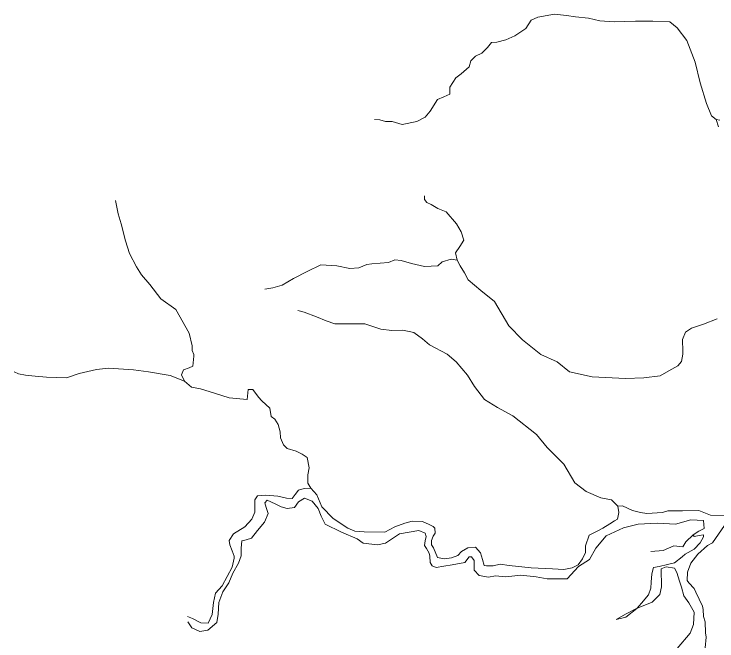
# Model space of a CAD drawing. Extents: x 47169 to 972804, y 7447977 to 9608469.
# Drawn here: x 636996 to 667655, y 8720148 to 8747493 of the extents above; entities that cross this region are included whole.
import ezdxf

# ---------------------------------------------------------------- set-up
doc = ezdxf.new("R2010")
doc.units = 0
doc.header["$LTSCALE"] = 270
doc.layers.add('1', color=7, linetype='Continuous', lineweight=13)

msp = doc.modelspace()

# ---------------------------------------------------------------- linework, layer by layer
at = {"layer": '1'}
for points in [[(667625.5, 8742899.1), (667418.9, 8743055), (667192.6, 8743598.2), (666924.4, 8744495.6), (666710.8, 8745392.7), (666344.7, 8746345.9), (665921.8, 8746890.1), (665595.7, 8747157.3), (664864.4, 8747183.2), (664100.3, 8747187.2), (663172.3, 8747158.8), (662550.2, 8747195.1), (662048.7, 8747308.3), (661492.2, 8747366.4), (661088.6, 8747423.8), (660565, 8747492.8), (659843.8, 8747363.7), (659548.4, 8747221.4), (659317.4, 8746868.6), (658846.4, 8746539.1), (658452.6, 8746375.2), (658059.1, 8746266.5), (657818.8, 8746245.6), (657654, 8746036.2), (657401.8, 8745794.1), (657117.3, 8745662.8), (656919.8, 8745453.6), (656853, 8745188.5), (656491.4, 8744891.7), (656261.2, 8744704.8), (656008.2, 8744296.7), (656006.7, 8743998.1), (655744.2, 8743877.7), (655459.8, 8743768.5), (655140.8, 8743261.3), (654932.2, 8742996.8), (654560.2, 8742810.6), (653926.4, 8742669.9), (653490.5, 8742804.7), (653195.8, 8742806.2), (652945.1, 8742873.7), (652716.1, 8742897)], [(667722, 8742566.7), (667625.5, 8742899.1), (667778.1, 8742865.1)], [(667666.6, 8734193.4), (667065.2, 8733964.3), (666540.6, 8733790.2), (666277.7, 8733614.6), (666156, 8733294.4), (666164.2, 8732774.5), (666163.5, 8732652.8), (666107.3, 8732332.3), (665942.6, 8732145.2), (665559.6, 8731937), (665176.6, 8731717.8), (664466.9, 8731622), (663670.2, 8731592.9), (662219.5, 8731666.8), (661227.7, 8731882.1), (660684.4, 8732316.3), (659976.8, 8732640.7), (659172.6, 8733286.3), (658575.5, 8733886.6), (657948, 8734951.6), (657361.2, 8735441.2), (656807, 8735897.5), (656644.8, 8736208), (656449.9, 8736507.6), (656320.2, 8736762.7), (656256.3, 8737083.8), (656443.2, 8737359.4), (656619.2, 8737635), (656501, 8738000.6), (656295.3, 8738344.5), (655850.5, 8738866.6), (655480.1, 8739012.2), (655186.3, 8739179.6), (655001.3, 8739280), (654903.7, 8739402.2), (654904.4, 8739557)], [(649943.6, 8726805.8), (649802.9, 8727027.6), (649804.6, 8727392.6), (649871.5, 8727702), (649786.4, 8728144.9), (649569, 8728300.8), (649307.7, 8728423.7), (648915.5, 8728536.1), (648741.8, 8728702.9), (648612.3, 8729002.1), (648602.6, 8729267.6), (648516.9, 8729588.8), (648376.2, 8729821.7), (648213, 8729933.1), (648149.3, 8730298.4), (647801.7, 8730620.8), (647660.6, 8730776.3), (647411.2, 8731109.3), (647204, 8731110.3), (647158.3, 8730679.1), (646373.1, 8730749.2), (645741.3, 8730951.2), (645131.2, 8731142.1), (644738.8, 8731221.3), (644423.6, 8731477.1), (644294, 8731754.2), (644393.2, 8731975), (644633.6, 8732062.4), (644786.7, 8732139.1), (644832.3, 8732570.2), (644832.7, 8732647.7), (644768, 8732813.9), (644768.9, 8733024), (644629.6, 8733566.6), (644045.2, 8734609), (643403.5, 8735065.4), (642915.4, 8735698.1), (642557.2, 8736120), (642329.6, 8736463.9), (642037.6, 8737051.4), (641854.6, 8737594.2), (641661.5, 8738347.2), (641532.5, 8738779.1), (641415.1, 8739354.8)], [(656320.2, 8736762.7), (656058.5, 8736797.2), (655665.1, 8736688.5), (655478.8, 8736512.4), (654900.2, 8736482.1), (654333.4, 8736606.5), (653875.8, 8736741.5), (653603.1, 8736764.9), (653329.7, 8736655.7), (652598.4, 8736603.9), (652380, 8736571.8), (652030, 8736418.6), (651637.1, 8736398.4), (651070.2, 8736511.7), (650383, 8736559.2), (649781.4, 8736263.5), (649190.7, 8735956.6), (648687.5, 8735671.4), (648283.2, 8735551.6), (647933.7, 8735497.9)], [(663335.8, 8726030.8), (663053.6, 8726308.8), (662584.9, 8726388.7), (661953.6, 8726668.5), (661453.8, 8727047.2), (660977.9, 8727857.1), (660250.7, 8728579.8), (659784.5, 8729157.3), (658752.2, 8729970.1), (658077.5, 8730327.4), (657511.9, 8730673.2), (657078.4, 8731250.5), (656775.4, 8731738.7), (656287.2, 8732316.3), (655885.3, 8732661.2), (655112.6, 8733063.2), (654808.4, 8733330.2), (654438.8, 8733608.5), (653948.3, 8733710.5), (653479, 8733690.6), (652988.2, 8733748.3), (652291.1, 8733984), (651701.9, 8733986.8), (650981.7, 8733979.2), (650611.4, 8734113.7), (650186.7, 8734292.7), (649653, 8734494.4), (649369.6, 8734562.1)], [(644423.6, 8731477.1), (643802.9, 8731723.3), (642854.5, 8731893.6), (642200.2, 8731973.9), (641120.4, 8732045.2), (640585.6, 8731992.3), (639842.9, 8731807.6), (639285.7, 8731622), (638413, 8731648), (637922.3, 8731694.4), (637497, 8731740.5), (637191.8, 8731797.1), (636995.8, 8731886.5)], [(644561.6, 8721212.3), (644779.4, 8721133.9), (645138.4, 8720944.2), (645465.5, 8720920.5), (645641.8, 8721295.8), (645698.8, 8721826.4), (645777.1, 8722235.3), (646073, 8722554.7), (646513.1, 8723371.1), (646602.2, 8723757.8), (646602.6, 8723846.3), (646516.5, 8724078.9), (646408.6, 8724344.9), (646376.8, 8724533.1), (646563.6, 8724819.8), (647066.8, 8725127.1), (647362.8, 8725457.6), (647495.2, 8725766.6), (647496.5, 8726032.1), (647497.8, 8726308.6), (647618.5, 8726473.9), (647967.7, 8726505.5), (648502, 8726458.7), (648883.5, 8726379.4), (649123.3, 8726356.2), (649255.1, 8726532.5), (649397.8, 8726719.9), (649649.1, 8726796.1), (649943.6, 8726805.8), (650204, 8726516.9), (650419.7, 8725996), (650919, 8725484.8), (651560.6, 8725072.5), (651865.4, 8724938.3), (652268.9, 8724914.2), (653163.3, 8724898.8), (653611.6, 8725128.8), (654037.8, 8725281.6), (654365.5, 8725379.5), (654812.7, 8725355.2), (655106.6, 8725232.1), (655280.7, 8725142.7), (655345.7, 8725064.9), (655366.5, 8724854.7), (655278.5, 8724711.3), (655201.3, 8724534.7), (655211.2, 8724346.7), (655297.8, 8724202.4), (655459.4, 8723792.4), (655753.6, 8723724.5), (656081.1, 8723778.2), (656354.2, 8723876.4), (656518.8, 8724052.5), (656792.2, 8724206), (657119.6, 8724237.6), (657336.5, 8723993.1), (657433.2, 8723694), (657508.3, 8723439.2), (657606.4, 8723427.7), (657900.9, 8723426.2), (658206.7, 8723502), (658588.2, 8723444.8), (659547.5, 8723340.4), (660485.4, 8723291.3), (660976.1, 8723266.7), (661347.3, 8723331.1), (661598.9, 8723473.6), (661796.6, 8723727), (661918, 8724002.9), (661919.5, 8724290.5), (662085.6, 8724765.2), (662424.7, 8724940.5), (662676.2, 8725071.9), (662982.6, 8725258.3), (663190.6, 8725390), (663311, 8725466.8), (663377.9, 8725754.1), (663335.8, 8726030.8), (663532.2, 8726040.8), (663978.4, 8725839.4), (664327, 8725749.1), (664599.5, 8725714.4), (665276, 8725744.1), (665516.5, 8725820.2), (666149.2, 8725816.9), (666858.3, 8725835.2), (667380.9, 8725633.3), (668057.2, 8725618.6)], [(657062.1, 8723651.6), (656953.9, 8723818.1), (656844.8, 8723818.6), (656658.1, 8723565.2), (656101.3, 8723468.4), (655741.1, 8723414.9), (655402.6, 8723350.2), (655239.4, 8723428.4), (655142, 8723572.7), (655132.4, 8723849.3), (655100.3, 8723971.1), (654992.3, 8724181.8), (654905.7, 8724315), (654928.5, 8724514), (654973, 8724701.8), (654930.1, 8724845.8), (654647.1, 8724968.9), (653806.4, 8724818.2), (653193.6, 8724411.9), (652855.1, 8724336.1), (652222.8, 8724416.7), (651962, 8724606), (651276.2, 8724896.9), (650568.8, 8725243.2), (650385, 8725586.9), (650255.7, 8725919.4), (649995.5, 8726241.4), (649657.9, 8726375.8), (649406.3, 8726211), (649230.6, 8725968.6), (648914, 8725925.8), (648652.5, 8725993.4), (648391.4, 8726127.4), (648043.1, 8726283.9), (647933.5, 8726173.8), (647997.9, 8725963.3), (648073.1, 8725708.6), (647918.5, 8725322.2), (647611.4, 8724958.7), (647348, 8724628.1), (647118.6, 8724551.7), (646933, 8724508.4), (646898.8, 8724198.8), (646908.1, 8723855.9), (646786.7, 8723546.8), (646544.6, 8723105.5), (646368.1, 8722686), (646104.5, 8722289), (645927.8, 8721825.3), (645903.6, 8721316.6), (645836.5, 8720952), (645453.2, 8720621.9), (645093, 8720557.2), (644755.7, 8720724.7), (644582.4, 8720979.9)], [(665920.9, 8719822.7), (666491.6, 8720483.4), (666635.5, 8720869.8), (666660.1, 8721400.6), (666433.2, 8721811.1), (666205.8, 8722122), (666109.6, 8722487.6), (666023.8, 8722753.5), (665905.8, 8723130.2), (665797.7, 8723318.8), (665438.1, 8723376.1), (665219.4, 8723288.7), (665237.1, 8722514.3), (665159, 8722171.8), (664830, 8721841.7), (664141.3, 8721557.8), (663692.9, 8721327.8), (663266.3, 8721086.7), (663681.2, 8721184.1), (664163.1, 8721557.7), (664371.6, 8721788.8), (664668.1, 8722163.4), (664778.7, 8722450.4), (664790.9, 8722704.7), (664814.7, 8723069.6), (664892.5, 8723345.8), (665132.7, 8723399.8), (665504.1, 8723486.3), (665809.9, 8723562.1), (666138.5, 8723814.8), (666270.1, 8723935.8), (666663.9, 8724154.9), (666927.2, 8724430), (667070.4, 8724683.7), (667070.8, 8724772.2), (666874.4, 8724751.1), (666666.9, 8724708), (666612.7, 8724774.6), (666864.5, 8724939.2), (667094.2, 8725059.7), (667074.2, 8725402.7), (666518, 8725427.8), (665840.7, 8725243.3), (665044.5, 8725280.7), (664215.2, 8725240.8), (663581.7, 8725078.2), (662816.3, 8724739.3), (662366.2, 8724199.7), (662101.9, 8723703.3), (661620.3, 8723396.1), (661126.7, 8722856.6), (660254.1, 8722861.1), (659774.6, 8722941), (659098.6, 8723010.8), (658443.8, 8722947.8), (657996.8, 8722983.2), (657691.1, 8722929.5), (657288, 8723008.9), (657060, 8723231.3), (657062.1, 8723651.6)], [(667989.4, 8725187.6), (667461.7, 8724427.2), (667242.9, 8724306.7), (666826.4, 8723932.8), (666518.8, 8723536.2), (666364, 8723149.9), (666362.1, 8722784.9), (666427, 8722685), (666665.7, 8722440.3), (666730.2, 8722274.1), (667032.4, 8721664.1), (667053.4, 8721520.2), (667062.7, 8721221.5), (667148.8, 8720988.7), (667157, 8720501.9), (667188.8, 8720313.7), (667142.6, 8719849.4)], [(666612.7, 8724774.6), (666294.8, 8724477.7), (666162.6, 8724246.1), (665770.2, 8724292.4), (665311, 8724095.7), (664765.3, 8724054.4)]]:
    msp.add_lwpolyline(points, dxfattribs=at)

doc.saveas('drawing.dxf')
